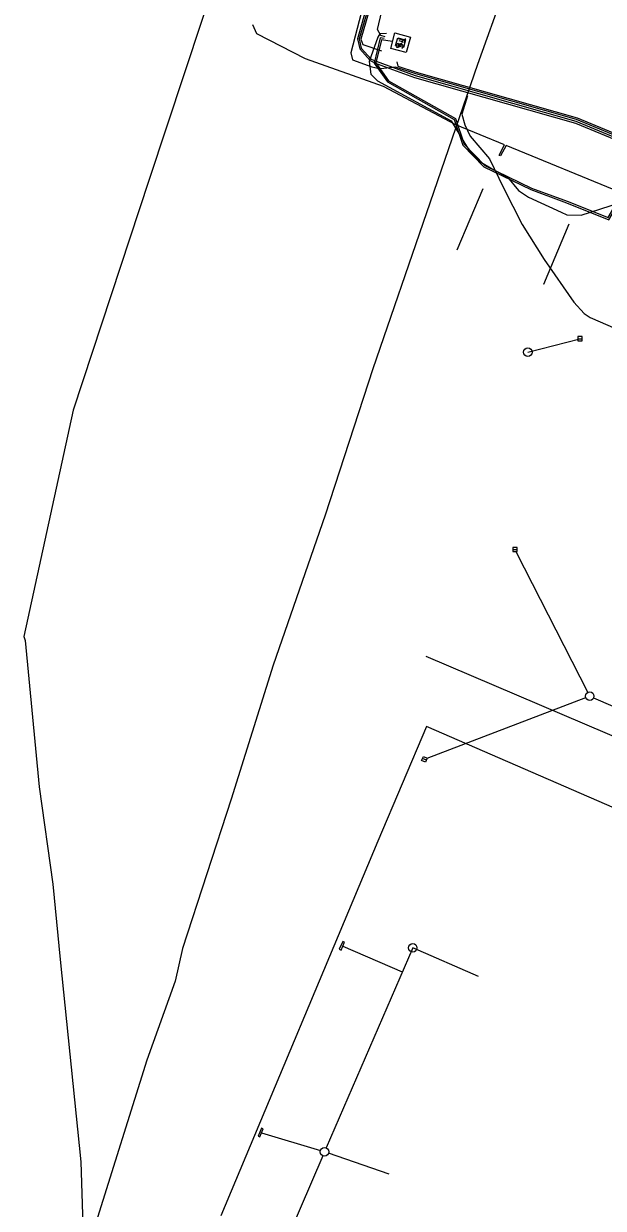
# Model space of a CAD drawing. Extents: x -596024 to -594475, y -1163820 to -1161957.
# Drawn here: x -595001.1 to -594932.8, y -1162402 to -1162262.4 of the extents above; entities that cross this region are included whole.
import ezdxf

# ---------------------------------------------------------------- set-up
doc = ezdxf.new("R2010")
doc.units = 0
for name, color, linetype in [('25', 7, 'Continuous'), ('Level 1', 7, 'Continuous'), ('Vrstva 1', 7, 'Continuous'), ('Vrstva 12', 7, 'Continuous'), ('Vrstva 13', 7, 'Continuous'), ('Vrstva 3', 7, 'Continuous'), ('Vrstva 42', 7, 'Continuous'), ('Vrstva 43', 7, 'Continuous'), ('Vrstva 44', 7, 'Continuous'), ('Vrstva 45', 7, 'Continuous'), ('Vrstva 5', 7, 'Continuous'), ('Vrstva 55', 7, 'Continuous'), ('Vrstva 58', 7, 'Continuous')]:
    doc.layers.add(name, color=color, linetype=linetype)

# ---------------------------------------------------------------- blocks, each defined once
blk = doc.blocks.new('NN640')
at = {"layer": '25'}
for points in [[(-1.89, 1.889), (1.889, 1.889)], [(-1.89, -1.89), (-1.89, 1.889)], [(-1.26, 0.787), (-0.221, 0.787)], [(-0.725, 0.787), (-0.725, -0.788)], [(1.197, 0.661), (0.945, 0.787), (0.661, 0.787), (0.409, 0.661), (0.283, 0.472), (0.283, 0.409), (0.409, 0.22), (1.133, -0.158), (1.259, -0.316), (1.259, -0.473), (1.133, -0.662), (0.913, -0.788), (0.629, -0.788), (0.503, -0.725), (0.283, -0.599)], [(1.889, 1.889), (1.889, -1.89)], [(1.889, -1.89), (-1.89, -1.89)]]:
    blk.add_lwpolyline(points, dxfattribs=at)
blk = doc.blocks.new('VN640')
at = {"layer": '25'}
for points in [[(-1.89, 1.889), (1.889, 1.889)], [(-1.89, -1.89), (-1.89, 1.889)], [(-1.26, 0.787), (-0.221, 0.787)], [(-0.725, 0.787), (-0.725, -0.788)], [(1.197, 0.661), (0.945, 0.787), (0.661, 0.787), (0.409, 0.661), (0.283, 0.472), (0.283, 0.409), (0.409, 0.22), (1.133, -0.158), (1.259, -0.316), (1.259, -0.473), (1.133, -0.662), (0.913, -0.788), (0.629, -0.788), (0.503, -0.725), (0.283, -0.599)], [(1.889, 1.889), (1.889, -1.89)], [(1.889, -1.89), (-1.89, -1.89)]]:
    blk.add_lwpolyline(points, dxfattribs=at)

msp = doc.modelspace()

# ---------------------------------------------------------------- linework, layer by layer
at = {"layer": 'Level 1'}
for points in [[(-594946.98, -1162281.87), (-594950.03, -1162289.09)], [(-594936.83, -1162286.05), (-594939.83, -1162293.16), (-594939.83, -1162293.14)]]:
    msp.add_lwpolyline(points, dxfattribs=at)
at = {"layer": 'Vrstva 1'}
for p, q in [((-594941.68, -1162301.13), (-594935.53, -1162299.54)), ((-594943.063, -1162324.684), (-594934.603, -1162341.222)), ((-594953.539, -1162348.993), (-594934.847, -1162341.849)), ((-594933.922, -1162341.87), (-594901.882, -1162355.734)), ((-594953.636, -1162349.217), (-594954.095, -1162349.018)), ((-594955.25, -1162371.33), (-594965.436, -1162394.913)), ((-594963.504, -1162371.13), (-594956.481, -1162374.181)), ((-594947.5, -1162374.697), (-594955.25, -1162371.33)), ((-594973.066, -1162393.143), (-594966.119, -1162395.226)), ((-594965.837, -1162395.829), (-594971.698, -1162409.472)), ((-594958.024, -1162398.009), (-594965.168, -1162395.534))]:
    msp.add_line(p, q, dxfattribs=at)
at = {"layer": 'Vrstva 12'}
for points in [[(-594938.65, -1162132.45), (-594939.94, -1162137.9), (-594940.48, -1162142.29), (-594945.83, -1162158.49), (-594946.79, -1162162.06), (-594950.07, -1162173.52), (-594957.82, -1162196.23), (-594973.83, -1162243.01), (-594986.34, -1162280.9), (-594995.28, -1162307.97), (-595001.11, -1162334.64), (-595000.94, -1162335.11), (-594999.28, -1162352.34), (-594997.66, -1162363.83), (-594996.8, -1162372.69), (-594994.36, -1162396.57), (-594993.55, -1162422.69), (-594989.89, -1162471.94), (-594989.27, -1162484.26), (-594988.21, -1162493.1)], [(-594941.42, -1162249.91), (-594947.63, -1162267.23), (-594953.64, -1162284.7), (-594959.96, -1162303.08), (-594965.58, -1162320.35), (-594971.71, -1162338.01), (-594976.65, -1162353.81), (-594982.37, -1162371.41), (-594983.25, -1162375.28), (-594986.59, -1162384.58), (-594992.62, -1162403.74), (-594992.49, -1162406.82), (-594991.63, -1162407.96), (-594977.76, -1162413.86), (-594958.78, -1162421.75), (-594940.9, -1162429.05), (-594923.24, -1162436.43), (-594904.81, -1162444.09), (-594886.53, -1162451.77), (-594867.98, -1162459.59), (-594848.86, -1162467.84), (-594831.02, -1162475.76)], [(-594948.79, -1162270.93), (-594949.44, -1162273.1), (-594949.12, -1162274.32), (-594948.47, -1162275.66), (-594946.18, -1162278.34), (-594944.53, -1162281.75), (-594942.33, -1162286.07), (-594939.74, -1162290.21), (-594936.24, -1162295.22), (-594935.03, -1162296.58), (-594934.34, -1162297.04), (-594906.55, -1162309.11), (-594883.15, -1162318.95), (-594843.01, -1162335.73), (-594831.06, -1162340.85)]]:
    msp.add_lwpolyline(points, dxfattribs=at)
at = {"layer": 'Vrstva 13'}
for p, q in [((-594953.621, -1162345.254), (-594959.365, -1162358.776)), ((-594928.02, -1162356.39), (-594953.621, -1162345.254)), ((-594959.365, -1162358.776), (-594977.887, -1162402.909))]:
    msp.add_line(p, q, dxfattribs=at)
at = {"layer": 'Vrstva 3'}
for p, q in [((-594935.78, -1162299.54), (-594935.28, -1162299.54)), ((-594943.451, -1162324.389), (-594942.951, -1162324.389)), ((-594963.506, -1162370.584), (-594963.905, -1162371.501)), ((-594963.905, -1162371.501), (-594963.703, -1162371.589)), ((-594963.703, -1162371.589), (-594963.304, -1162370.672)), ((-594963.304, -1162370.672), (-594963.506, -1162370.584)), ((-594973.068, -1162392.597), (-594973.467, -1162393.514)), ((-594972.867, -1162392.685), (-594973.068, -1162392.597)), ((-594973.467, -1162393.514), (-594973.265, -1162393.602)), ((-594973.265, -1162393.602), (-594972.867, -1162392.685))]:
    msp.add_line(p, q, dxfattribs=at)
for points in [[(-594935.78, -1162299.79), (-594935.28, -1162299.79), (-594935.28, -1162299.29), (-594935.78, -1162299.29)], [(-594943.451, -1162324.639), (-594942.951, -1162324.639), (-594942.951, -1162324.139), (-594943.451, -1162324.139)], [(-594953.993, -1162348.785), (-594953.535, -1162348.983), (-594953.737, -1162349.451), (-594954.196, -1162349.252)]]:
    msp.add_lwpolyline(points, close=True, dxfattribs=at)
for centre in [(-594941.68, -1162301.13), (-594934.38, -1162341.67), (-594955.25, -1162371.33), (-594965.64, -1162395.37)]:
    msp.add_circle(centre, 0.5, dxfattribs=at)
at = {"layer": 'Vrstva 42'}
for points in [[(-594958.477, -1162263.979), (-594959.017, -1162263.819), (-594959.407, -1162263.099), (-594958.367, -1162258.739)], [(-594958.357, -1162263.589), (-594959.107, -1162263.609), (-594959.357, -1162264.019), (-594960.367, -1162266.859), (-594960.197, -1162268.359), (-594959.397, -1162269.139), (-594950.717, -1162273.869), (-594949.107, -1162276.539), (-594948.557, -1162277.399), (-594947.317, -1162278.649), (-594945.687, -1162279.639), (-594944.057, -1162280.509), (-594942.787, -1162282.089), (-594941.607, -1162282.849), (-594937.747, -1162284.649), (-594937.077, -1162284.949), (-594935.387, -1162284.989), (-594930.867, -1162283.539)], [(-594958.625, -1162264.167), (-594959.096, -1162264.098), (-594959.798, -1162267.071), (-594958.239, -1162269.286), (-594950.362, -1162273.728), (-594949.348, -1162276.733), (-594946.879, -1162279.282), (-594941.309, -1162281.972), (-594937.116, -1162283.523), (-594932.127, -1162285.525), (-594930.336, -1162282.473), (-594918.277, -1162287.043), (-594896.959, -1162295.972), (-594883.679, -1162301.672), (-594864.259, -1162309.912), (-594853.949, -1162314.262), (-594834.699, -1162322.332), (-594812.489, -1162331.942), (-594804.018, -1162335.392), (-594755.441, -1162355.851), (-594750.75, -1162358.081), (-594732.026, -1162365.749), (-594731.547, -1162365.879)], [(-594957.662, -1162264.509), (-594958.944, -1162264.322), (-594959.582, -1162267.029), (-594958.101, -1162269.134), (-594950.198, -1162273.592), (-594949.172, -1162276.627), (-594946.761, -1162279.118), (-594941.231, -1162281.788), (-594937.044, -1162283.337), (-594932.213, -1162285.275), (-594930.472, -1162282.309), (-594929.581, -1162279.124), (-594929.43, -1162278.95), (-594929.391, -1162279.182), (-594930.26, -1162282.289), (-594918.203, -1162286.857), (-594896.881, -1162295.788), (-594883.601, -1162301.488), (-594864.181, -1162309.728), (-594853.871, -1162314.078), (-594834.621, -1162322.148)]]:
    msp.add_lwpolyline(points, dxfattribs=at)
at = {"layer": 'Vrstva 44'}
for points in [[(-594999.839, -1162236.599), (-595000.074, -1162237.3), (-595000.241, -1162238.074), (-594999.294, -1162238.526), (-594992.804, -1162240.666), (-594988.226, -1162242.709), (-594981.655, -1162245.721), (-594975.232, -1162250.121), (-594973.323, -1162253.509), (-594968.051, -1162255.249), (-594962.699, -1162257.132), (-594960.806, -1162258.316), (-594960.319, -1162259.921), (-594961.547, -1162264.218), (-594961.314, -1162265.304), (-594960.155, -1162266.602), (-594959.571, -1162266.845)], [(-594999.353, -1162236.766), (-595000.006, -1162238.531), (-594992.861, -1162240.886), (-594988.325, -1162243.016), (-594981.81, -1162245.844), (-594975.336, -1162250.238), (-594973.485, -1162253.633), (-594968.109, -1162255.411), (-594962.775, -1162257.303), (-594960.979, -1162258.434), (-594960.527, -1162259.923), (-594961.753, -1162264.211), (-594961.498, -1162265.398), (-594960.274, -1162266.769), (-594959.636, -1162267.064)], [(-594992.97, -1162238.78), (-594994.44, -1162242.76), (-594994.19, -1162243.88), (-594975.04, -1162251.07), (-594974.02, -1162254.89), (-594961.39, -1162259.11), (-594961.04, -1162260.12), (-594962.55, -1162265.85), (-594962.33, -1162266.66), (-594960.05, -1162267.52), (-594958.99, -1162267.72)], [(-594992.344, -1162239.216), (-594992.779, -1162240.498), (-594988.171, -1162242.532), (-594981.5, -1162245.59), (-594975.129, -1162249.979), (-594973.159, -1162253.335), (-594968.004, -1162255.078), (-594962.623, -1162256.955), (-594960.633, -1162258.198), (-594960.111, -1162259.919), (-594961.364, -1162264.259), (-594961.139, -1162264.873), (-594958.947, -1162265.6)], [(-594959.571, -1162266.845), (-594954.957, -1162268.509), (-594936.006, -1162273.899), (-594917.35, -1162281.637), (-594901.106, -1162288.686), (-594895.454, -1162292.455), (-594886.439, -1162298.126), (-594879.385, -1162302.306), (-594865.847, -1162307.068), (-594846.341, -1162316.1), (-594844.723, -1162316.667), (-594835.7, -1162320.412), (-594811.903, -1162330.159), (-594788.286, -1162340.601), (-594753.786, -1162354.852), (-594751.663, -1162356.287), (-594751.838, -1162356.699)], [(-594957.125, -1162266.895), (-594957.01, -1162267.43), (-594954.838, -1162268.126), (-594935.874, -1162273.52), (-594917.194, -1162281.269), (-594900.914, -1162288.333), (-594895.237, -1162292.119), (-594886.23, -1162297.785), (-594879, -1162302), (-594865.66, -1162306.69), (-594848.473, -1162314.763), (-594848.253, -1162314.459), (-594847.872, -1162313)], [(-594959.636, -1162267.064), (-594957.64, -1162267.823), (-594955.03, -1162268.74), (-594936.05, -1162274.13), (-594917.44, -1162281.86), (-594901.2, -1162288.83), (-594895.52, -1162292.61), (-594886.53, -1162298.25), (-594879.73, -1162302.42), (-594865.92, -1162307.254), (-594846.461, -1162316.236), (-594844.689, -1162316.927)], [(-594844.775, -1162316.442), (-594846.348, -1162315.912), (-594865.773, -1162306.882), (-594879.075, -1162302.162), (-594886.335, -1162297.956), (-594895.346, -1162292.287), (-594901.01, -1162288.51), (-594917.272, -1162281.453), (-594935.94, -1162273.709), (-594954.897, -1162268.317), (-594957.267, -1162267.526), (-594958.99, -1162267.72)]]:
    msp.add_lwpolyline(points, dxfattribs=at)
at = {"layer": 'Vrstva 5'}
msp.add_line((-594953.698, -1162336.971), (-594916.39, -1162352.89), dxfattribs=at)
at = {"layer": 'Vrstva 55'}
for points in [[(-594945.003, -1162277.94), (-594945.06, -1162277.91), (-594944.43, -1162276.69), (-594950.15, -1162274.33), (-594958.7, -1162269.81), (-594967.89, -1162266.57), (-594973.64, -1162263.61), (-594974.08, -1162262.57)], [(-594914.769, -1162290.87), (-594914.82, -1162290.85), (-594914.16, -1162289.16), (-594916.027, -1162288.391), (-594916.723, -1162288.004), (-594917.85, -1162287.46), (-594919.47, -1162286.86), (-594927.33, -1162283.56), (-594928.85, -1162283.02), (-594930.12, -1162282.49), (-594930.838, -1162282.29), (-594944.244, -1162276.767), (-594944.882, -1162278.002), (-594945.003, -1162277.94)]]:
    msp.add_lwpolyline(points, dxfattribs=at)
at = {"layer": 'Vrstva 58'}
msp.add_lwpolyline([(-594957.125, -1162266.895), (-594957.01, -1162267.43), (-594954.838, -1162268.126), (-594935.874, -1162273.52), (-594917.194, -1162281.269), (-594900.914, -1162288.333), (-594895.237, -1162292.119), (-594886.23, -1162297.785), (-594879, -1162302), (-594865.66, -1162306.69), (-594835.543, -1162320.044)], dxfattribs=at)

# ---------------------------------------------------------------- block references
at = {"layer": 'Vrstva 43', "xscale": 0.5, "yscale": 0.5000000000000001, "rotation": -105}
msp.add_blockref('NN640', (-594956.684, -1162264.661), dxfattribs=at)
at = {"layer": 'Vrstva 45', "xscale": 0.24999999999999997, "yscale": 0.25000000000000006, "rotation": -105}
msp.add_blockref('VN640', (-594956.684, -1162264.661), dxfattribs=at)

doc.saveas('drawing.dxf')
